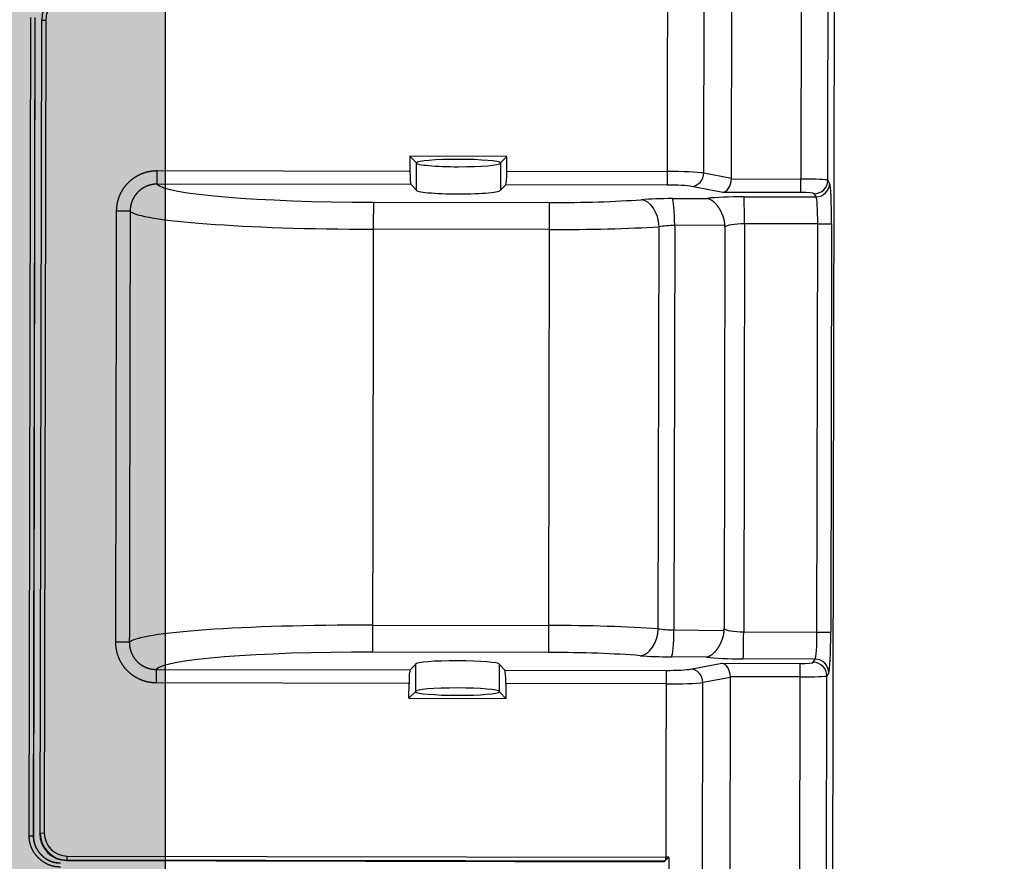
# Model space of a CAD drawing. Header units: millimetres. Extents: x 40090 to 187415, y -53271 to 40260.
# Tile 268 of 406: x 127123 to 127196, y 16537 to 16599. Entities that reach past the tile are written whole.
import ezdxf

# ---------------------------------------------------------------- set-up
doc = ezdxf.new("R2010")
doc.units = ezdxf.units.MM
for name, color, linetype in [('AVM_nárokLAN', 30, 'Continuous'), ('AVM_projekce', 240, 'Continuous'), ('AVM_projektor', 6, 'Continuous'), ('AVM_TECHNIKA', 6, 'Continuous')]:
    doc.layers.add(name, color=color, linetype=linetype)
doc.styles.add('AVM', font='arial.ttf')
doc.dimstyles.new('AVM-1_50', dxfattribs={"dimscale": 40, "dimtxt": 2.5, "dimasz": 2.5, "dimexe": 1.25, "dimexo": 0.625, "dimtad": 1, "dimdec": 0, "dimrnd": 1, "dimtxsty": 'AVM', "dimcen": 2.5, "dimclrd": 256, "dimclre": 256, "dimclrt": 256, "dimadec": 0, "dimazin": 0, "dimtfac": 1, "dimtdec": 0, "dimtmove": 0, "dimatfit": 3, "dimfxl": 0, "dimarcsym": 0})

# ---------------------------------------------------------------- blocks, each defined once
blk = doc.blocks.new('PT-FW430-bottom')
for p, q in [((170.364, 322.598), (-170.364, 322.598)), ((95.802, 322.122), (96.035, 322.262)), ((99.024, 321.389), (99.024, 322.405)), ((99.024, 322.405), (129.17, 322.405)), ((129.17, 321.389), (129.17, 322.405)), ((132.159, 322.262), (132.392, 322.122)), ((197.924, 322.122), (132.392, 322.122)), ((129.17, 321.389), (99.024, 321.389)), ((99.024, 321.389), (99.033, 315.976)), ((129.162, 315.978), (129.17, 321.389)), ((97.032, 321.263), (96.798, 321.123)), ((97.04, 315.941), (97.032, 321.263)), ((131.162, 321.263), (131.154, 315.943)), ((131.396, 321.123), (131.162, 321.263)), ((-197.924, 320.125), (95.719, 320.125)), ((96.715, 320.125), (95.719, 320.125)), ((95.72, 315.01), (95.719, 320.125)), ((96.715, 320.125), (96.716, 314.374)), ((131.479, 320.125), (132.475, 320.125)), ((131.479, 314.374), (131.479, 320.125)), ((132.475, 320.125), (132.475, 315.01)), ((132.475, 320.125), (197.924, 320.125)), ((99.033, 315.976), (129.162, 315.978)), ((95.669, 315.011), (-194.374, 315.011)), ((95.287, 312.974), (95.669, 315.011)), ((194.374, 315.011), (132.526, 315.011)), ((132.526, 315.011), (132.908, 312.974)), ((96.716, 314.374), (96.284, 312.068)), ((99.143, 314.518), (99.171, 310.827)), ((99.288, 314.524), (128.907, 314.525)), ((129.024, 310.829), (129.052, 314.52)), ((131.911, 312.068), (131.479, 314.374)), ((95.287, 312.974), (-193.722, 312.974)), ((97.179, 310.652), (97.159, 313.238)), ((131.036, 313.24), (131.016, 310.654)), ((193.722, 312.974), (132.908, 312.974)), ((99.171, 310.827), (129.024, 310.829)), ((145.805, 310.484), (192.893, 310.484)), ((95.188, 298.431), (95.186, 310.256)), ((96.183, 310.256), (96.184, 298.351)), ((132.012, 298.353), (132.012, 310.256)), ((133.009, 310.256), (133.009, 298.433)), ((145.805, 266.061), (145.805, 310.256)), ((146.105, 310.162), (146.105, 266.061)), ((146.135, 266.032), (146.135, 310.132)), ((128.937, 309.674), (99.259, 309.672)), ((97.493, 301.564), (99.485, 301.564)), ((97.494, 288.573), (97.493, 301.564)), ((99.485, 301.564), (128.711, 301.566)), ((99.485, 301.564), (99.487, 288.573)), ((128.711, 301.566), (130.704, 301.566)), ((128.711, 288.575), (128.711, 301.566)), ((130.704, 301.566), (130.704, 288.575)), ((95.188, 298.431), (94.097, 298.43)), ((94.097, 298.43), (94.578, 297.949)), ((94.097, 298.43), (94.097, 291.271)), ((96.184, 298.351), (96.586, 297.949)), ((132.012, 298.353), (131.611, 297.952)), ((133.009, 298.433), (134.1, 298.433)), ((134.1, 298.433), (133.619, 297.952)), ((134.1, 291.274), (134.1, 298.433)), ((94.578, 297.949), (96.586, 297.949)), ((131.611, 297.951), (131.602, 297.953)), ((133.619, 297.952), (131.611, 297.951)), ((94.579, 291.753), (94.097, 291.271)), ((96.586, 291.753), (94.579, 291.752)), ((96.185, 291.351), (96.586, 291.753)), ((131.602, 291.753), (131.611, 291.755)), ((132.012, 291.353), (131.611, 291.755)), ((131.611, 291.755), (133.619, 291.755)), ((133.619, 291.755), (134.1, 291.274)), ((94.097, 291.271), (95.189, 291.271)), ((95.191, 272.607), (95.189, 291.271)), ((96.185, 291.351), (96.187, 272.607)), ((132.012, 272.609), (132.012, 291.353)), ((134.1, 291.274), (133.009, 291.274)), ((133.009, 291.274), (133.009, 272.609)), ((96.187, 272.607), (95.191, 272.607)), ((132.012, 272.609), (133.009, 272.609)), ((98.185, 270.615), (98.185, 269.618)), ((130.015, 270.617), (130.015, 269.62)), ((146.105, 266.061), (145.805, 266.061)), ((146.105, 266.061), (146.135, 266.032)), ((84.094, 264.062), (84.065, 264.032)), ((84.065, 264.032), (144.135, 264.032)), ((84.094, 264.062), (84.094, 264.362)), ((84.094, 264.362), (144.105, 264.362)), ((144.105, 264.062), (84.094, 264.062)), ((144.105, 264.062), (144.105, 264.362)), ((144.135, 264.032), (144.105, 264.062)), ((83.893, 263.56), (144.307, 263.56)), ((83.893, 263.552), (144.307, 263.552)), ((144.307, 263.253), (83.9, 263.253))]:
    blk.add_line(p, q)
for centre, major_axis, ratio, start_param, end_param in [((95.807, 320.125), (0, -2), 0.043725, 3.19531, 4.712389), ((95.802, 321.123), (0.514, -0.858), 0.99484, 1.033478, 2.599595), ((99.024, 322.248), (3, 0), 0.052368, 1.570853, 3.054396), ((96.035, 321.263), (0.514, -0.858), 0.99484, 1.033478, 2.599595), ((129.17, 322.248), (-3, 0), 0.052368, 3.228792, 4.712335), ((132.159, 321.263), (-0.514, -0.858), 0.99484, 3.683578, 5.249813), ((132.392, 321.123), (-0.514, -0.858), 0.99484, 3.683578, 5.249813), ((132.388, 320.125), (0, -2), 0.043744, 1.570797, 3.089233), ((99.024, 321.25), (2, -0.002), 0.069825, 1.57094, 3.054482), ((129.17, 321.25), (-2, -0.002), 0.069825, 3.228712, 4.712254), ((96.803, 320.125), (0, -1), 0.087492, 3.193939, 4.712378), ((131.391, 320.125), (0, -1), 0.087489, 1.570797, 3.089233), ((99.031, 315.941), (-2, -0.003), 0.017452, 4.712359, 6.188288), ((97.346, 316.002), (0, -3.5), 0.087492, 4.729837, 5.622661), ((99.339, 316.002), (0, -1.5), 0.204146, 4.729813, 6.114258), ((128.856, 316.004), (0, -1.5), 0.204142, 0.168675, 1.552664), ((129.163, 315.943), (-2, 0.003), 0.017452, 3.235953, 4.712415), ((130.848, 316.004), (0, -3.5), 0.087486, 0.660524, 1.552664), ((95.632, 313.908), (0.204, 1.088), 0.903475, 0.117497, 0.167816), ((95.72, 314.374), (0.998, -0.093), 0.632403, 0.146019, 1.629545), ((132.475, 314.374), (-0.998, -0.093), 0.632397, 4.653645, 6.137174), ((132.563, 313.908), (0.204, -1.088), 0.903472, 2.973679, 3.024104), ((95.361, 310.256), (0, -3), 0.058312, 3.579284, 4.712389), ((95.287, 312.068), (-0.983, 0.184), 0.903475, 3.34636, 4.880205), ((132.908, 312.068), (-0.983, -0.184), 0.903472, 4.544476, 6.07843), ((132.834, 310.256), (0, -3), 0.058326, 1.570797, 2.705261), ((96.358, 310.256), (0, -2), 0.087492, 3.577914, 4.712378), ((131.838, 310.256), (0, -2), 0.087489, 1.570796, 2.705261), ((99.171, 310.653), (2, 0.016), 0.087153, 1.570122, 3.053988), ((97.528, 311.001), (0, -4), 0.087492, 4.79965, 5.439167), ((99.52, 311.001), (0, -2), 0.174983, 4.799634, 5.439151), ((128.675, 311.003), (0, -2), 0.174978, 0.844015, 1.482851), ((129.024, 310.654), (2, -0.015), 0.087153, 0.087601, 1.571467), ((130.668, 311.003), (0, -4), 0.087486, 0.844018, 1.482851), ((145.852, 310.256), (0, -3), 0.01571, 4.636056, 4.712389), ((146.105, 310.461), (0, -0.3), 0.017454, 6.239593, 6.265733), ((99.259, 308.343), (1.994, 0.155), 0.663347, 1.519198, 3.024853), ((98.592, 301.564), (0.001, -12.203), 0.073153, 1.570808, 2.297576), ((129.604, 301.566), (0, -12.203), 0.073146, 3.985611, 4.711694), ((128.937, 308.345), (1.994, -0.155), 0.663347, 0.116735, 1.62239), ((96.6, 301.564), (0.001, -10.203), 0.087492, 1.570807, 2.297574), ((131.596, 301.566), (0, -10.203), 0.087486, 3.985611, 4.711694), ((95.188, 298.343), (1, 0), 0.087489, 0.08762, 1.570807), ((133.009, 298.345), (-1, 0), 0.087489, 4.712389, 6.195919), ((94.587, 294.851), (0, -3.1), 0.087493, 3.173853, 6.250912), ((94.587, 294.851), (0, -3.1), 0.087492, 1.570801, 3.11013), ((96.595, 294.851), (0, -3.1), 0.087492, 1.570801, 3.173849), ((131.602, 294.853), (0, -3.1), 0.087486, 3.178435, 4.7117), ((133.61, 294.853), (0, -3.1), 0.087486, 3.173061, 4.7117), ((133.61, 294.853), (0, -3.1), 0.087488, 0.032418, 3.108812), ((94.587, 294.851), (0, -3.1), 0.087492, 0, 1.570801), ((96.595, 294.851), (0, -3.1), 0.087492, 6.250919, 7.853986), ((131.602, 294.853), (0, -3.1), 0.087486, 4.712385, 6.252055), ((133.61, 294.853), (0, -3.1), 0.087486, 4.712385, 6.283171), ((95.189, 291.359), (1, 0), 0.087489, 4.712399, 6.195926), ((133.009, 291.361), (-1, 0), 0.087489, 0.0876, 1.570796), ((96.094, 288.573), (0.002, -16), 0.087492, 0.064941, 1.570771), ((98.087, 288.574), (0.002, -18), 0.077771, 0.068465, 1.570772), ((130.111, 288.575), (0, -18), 0.077765, 4.712414, 6.214034), ((132.103, 288.575), (0, -16), 0.087486, 4.712419, 6.217555), ((84.095, 266.062), (-1.415, -1.415), 0.999787, 5.49794, 7.068432), ((84.095, 266.062), (1.202, 1.202), 0.999695, 2.356348, 3.92684), ((144.105, 266.062), (1.415, -1.415), 0.999787, 5.497932, 7.068424), ((144.105, 266.062), (-1.202, 1.202), 0.999695, 2.356339, 3.926831), ((144.135, 266.032), (-1.415, 1.415), 0.999695, 2.356336, 3.926828)]:
    blk.add_ellipse(centre, major_axis=major_axis, ratio=ratio, start_param=start_param, end_param=end_param)
for points, start_tangent, end_tangent in [([(95.802, 322.122), (76.22, 322.122), (56.638, 322.122), (37.057, 322.122), (17.475, 322.122), (-2.107, 322.122), (-21.688, 322.122), (-41.27, 322.122), (-60.852, 322.122), (-80.434, 322.122), (-100.015, 322.122), (-119.597, 322.122), (-139.179, 322.122), (-158.76, 322.122), (-178.342, 322.122), (-197.924, 322.122)], (-1, 0), (-1, 0)), ([(95.802, 322.122), (95.802, 322.122), (95.802, 322.122)], (-0.639369, -0.7689), (-0.639369, -0.7689)), ([(97.159, 313.238), (97.166, 313.271), (97.174, 313.301), (97.182, 313.33), (97.191, 313.356), (97.2, 313.381), (97.21, 313.405), (97.22, 313.428), (97.231, 313.45), (97.243, 313.473), (97.257, 313.499), (97.273, 313.525), (97.29, 313.551), (97.308, 313.578), (97.328, 313.604), (97.348, 313.631), (97.369, 313.657), (97.391, 313.683), (97.414, 313.71), (97.439, 313.736), (97.464, 313.762), (97.49, 313.788), (97.517, 313.814), (97.545, 313.84), (97.574, 313.866), (97.604, 313.891), (97.635, 313.916), (97.667, 313.942), (97.7, 313.967), (97.734, 313.992), (97.768, 314.016), (97.804, 314.041), (97.84, 314.065), (97.877, 314.089), (97.916, 314.112), (97.954, 314.136), (97.994, 314.158), (98.034, 314.181), (98.075, 314.203), (98.117, 314.225), (98.16, 314.246), (98.204, 314.266), (98.248, 314.287), (98.293, 314.306), (98.339, 314.325), (98.385, 314.344), (98.432, 314.361), (98.48, 314.378), (98.528, 314.395), (98.577, 314.41), (98.626, 314.425), (98.676, 314.438), (98.726, 314.451), (98.777, 314.463), (98.829, 314.474), (98.881, 314.484), (98.933, 314.493), (98.985, 314.501), (99.038, 314.508), (99.09, 314.514), (99.143, 314.518)], (0.206633, 0.978418), (0.997253, 0.074072)), ([(99.288, 314.524), (99.278, 314.524), (99.268, 314.523), (99.259, 314.523), (99.249, 314.523), (99.239, 314.523), (99.23, 314.523), (99.22, 314.522), (99.21, 314.522), (99.201, 314.522), (99.191, 314.521), (99.181, 314.521), (99.172, 314.52), (99.162, 314.52), (99.152, 314.519), (99.143, 314.518)], (-1, -0.000058), (-0.997271, -0.073827)), ([(129.052, 314.52), (129.042, 314.521), (129.033, 314.521), (129.023, 314.522), (129.013, 314.522), (129.004, 314.523), (128.994, 314.523), (128.984, 314.524), (128.975, 314.524), (128.965, 314.524), (128.955, 314.525), (128.946, 314.525), (128.936, 314.525), (128.926, 314.525), (128.917, 314.525), (128.907, 314.525)], (-0.99728, 0.073708), (-1, -0.000061)), ([(129.052, 314.52), (129.105, 314.515), (129.157, 314.51), (129.21, 314.503), (129.262, 314.495), (129.314, 314.486), (129.366, 314.476), (129.417, 314.465), (129.468, 314.453), (129.519, 314.44), (129.569, 314.426), (129.618, 314.412), (129.667, 314.396), (129.715, 314.38), (129.762, 314.363), (129.809, 314.346), (129.856, 314.327), (129.901, 314.308), (129.947, 314.289), (129.991, 314.268), (130.035, 314.248), (130.077, 314.226), (130.119, 314.205), (130.161, 314.183), (130.201, 314.16), (130.24, 314.138), (130.279, 314.114), (130.317, 314.091), (130.355, 314.067), (130.391, 314.043), (130.426, 314.018), (130.461, 313.994), (130.495, 313.969), (130.528, 313.944), (130.56, 313.918), (130.59, 313.893), (130.62, 313.868), (130.649, 313.842), (130.677, 313.816), (130.705, 313.79), (130.731, 313.764), (130.756, 313.738), (130.78, 313.712), (130.804, 313.685), (130.826, 313.659), (130.847, 313.633), (130.867, 313.606), (130.887, 313.58), (130.905, 313.553), (130.922, 313.527), (130.938, 313.501), (130.953, 313.474), (130.966, 313.448), (130.978, 313.424), (130.989, 313.4), (130.999, 313.377), (131.007, 313.354), (131.014, 313.332), (131.021, 313.31), (131.026, 313.288), (131.036, 313.24)], (0.997262, -0.073954), (0.167147, -0.985932)), ([(145.804, 310.486), (145.809, 310.48), (145.814, 310.475), (145.82, 310.469), (145.824, 310.464), (145.829, 310.46), (145.832, 310.456), (145.836, 310.452), (145.839, 310.449), (145.843, 310.445), (145.847, 310.44), (145.851, 310.436), (145.856, 310.431), (145.86, 310.427), (145.864, 310.422), (145.868, 310.418), (145.871, 310.414), (145.875, 310.41), (145.879, 310.406), (145.883, 310.402), (145.887, 310.397), (145.891, 310.393), (145.895, 310.389), (145.899, 310.385), (145.903, 310.381), (145.907, 310.376), (145.911, 310.372), (145.915, 310.368), (145.919, 310.363), (145.923, 310.359), (145.927, 310.355), (145.931, 310.351), (145.935, 310.347), (145.938, 310.342), (145.942, 310.338), (145.946, 310.334), (145.95, 310.33), (145.954, 310.326), (145.958, 310.322), (145.962, 310.317), (145.965, 310.313), (145.969, 310.309), (145.973, 310.305), (145.977, 310.301), (145.98, 310.297), (145.984, 310.293), (145.988, 310.29), (145.991, 310.286), (145.995, 310.282), (145.998, 310.278), (146.002, 310.274), (146.005, 310.27), (146.009, 310.267), (146.012, 310.263), (146.016, 310.259), (146.019, 310.256)], (0.688626, -0.725117), (0.680148, -0.733075)), ([(82.395, 310.256), (83.248, 310.256), (84.1, 310.256), (84.953, 310.256), (85.806, 310.256), (86.659, 310.256), (87.511, 310.256), (88.364, 310.256), (89.217, 310.256), (90.07, 310.256), (90.923, 310.256), (91.775, 310.256), (92.628, 310.256), (93.481, 310.256), (94.334, 310.256), (95.186, 310.256)], (1, 0), (1, 0)), ([(95.186, 310.256), (95.285, 310.256), (95.381, 310.256), (95.476, 310.256), (95.567, 310.256), (95.655, 310.256), (95.738, 310.256), (95.817, 310.256), (95.889, 310.256), (95.956, 310.256), (96.015, 310.256), (96.067, 310.256), (96.11, 310.256), (96.144, 310.256), (96.169, 310.256), (96.183, 310.256)], (1, 0.000119), (1, 0.000119)), ([(132.009, 310.256), (132.014, 310.256), (132.02, 310.256), (132.026, 310.256), (132.033, 310.256), (132.041, 310.256), (132.05, 310.256), (132.06, 310.256), (132.07, 310.256), (132.082, 310.256), (132.094, 310.256), (132.108, 310.256), (132.123, 310.256), (132.139, 310.256), (132.156, 310.256), (132.173, 310.256), (132.192, 310.256), (132.211, 310.256), (132.232, 310.256), (132.253, 310.256), (132.275, 310.256), (132.297, 310.256), (132.321, 310.256), (132.345, 310.256), (132.37, 310.256), (132.396, 310.256), (132.422, 310.256), (132.45, 310.256), (132.477, 310.256), (132.505, 310.256), (132.534, 310.256), (132.563, 310.256), (132.593, 310.256), (132.623, 310.256), (132.654, 310.256), (132.685, 310.256), (132.716, 310.256), (132.748, 310.256), (132.78, 310.256), (132.812, 310.256), (132.845, 310.256), (132.877, 310.256), (132.91, 310.256), (132.943, 310.256), (132.976, 310.256), (133.009, 310.256)], (1, 0.000001), (1, 0)), ([(133.009, 310.256), (133.862, 310.256), (134.715, 310.256), (135.568, 310.256), (136.421, 310.256), (137.274, 310.256), (138.127, 310.256), (138.98, 310.256), (139.833, 310.256), (140.687, 310.256), (141.54, 310.256), (142.393, 310.256), (143.246, 310.256), (144.099, 310.256), (144.952, 310.256), (145.805, 310.256)], (1, 0), (1, 0)), ([(146.019, 310.256), (146.012, 310.256), (146.005, 310.256), (145.998, 310.256), (145.991, 310.256), (145.983, 310.256), (145.975, 310.256), (145.967, 310.256), (145.959, 310.256), (145.951, 310.256), (145.943, 310.256), (145.934, 310.256), (145.925, 310.256), (145.917, 310.256), (145.908, 310.256), (145.899, 310.256), (145.89, 310.256), (145.881, 310.256), (145.871, 310.256), (145.862, 310.256), (145.853, 310.256), (145.843, 310.256), (145.834, 310.256), (145.824, 310.256), (145.815, 310.256), (145.805, 310.256)], (-1, 0), (-1, 0)), ([(146.105, 310.162), (146.101, 310.166), (146.096, 310.172), (146.09, 310.179), (146.083, 310.187), (146.074, 310.196), (146.065, 310.206), (146.055, 310.217), (146.044, 310.229), (146.032, 310.242), (146.019, 310.256)], (-0.65685, 0.754022), (-0.681725, 0.731608)), ([(97.494, 288.573), (97.501, 288.573), (97.51, 288.573), (97.521, 288.573), (97.535, 288.573), (97.55, 288.573), (97.568, 288.573), (97.587, 288.573), (97.609, 288.573), (97.632, 288.573), (97.658, 288.573), (97.686, 288.573), (97.715, 288.573), (97.747, 288.573), (97.78, 288.573), (97.816, 288.573), (97.853, 288.573), (97.892, 288.573), (97.932, 288.573), (97.975, 288.573), (98.019, 288.573), (98.064, 288.573), (98.111, 288.573), (98.16, 288.573), (98.21, 288.573), (98.262, 288.573), (98.314, 288.573), (98.368, 288.573), (98.424, 288.573), (98.48, 288.573), (98.538, 288.573), (98.596, 288.573), (98.656, 288.573), (98.716, 288.573), (98.777, 288.573), (98.839, 288.573), (98.902, 288.573), (98.965, 288.573), (99.029, 288.573), (99.094, 288.573), (99.159, 288.573), (99.224, 288.573), (99.289, 288.573), (99.355, 288.573), (99.421, 288.573), (99.487, 288.573)], (1, 0.000027), (1, 0.000096)), ([(99.487, 288.573), (105.332, 288.574), (111.176, 288.574), (117.021, 288.574), (122.866, 288.575), (128.711, 288.575)], (1, 0.000059), (1, 0.000059)), ([(128.711, 288.575), (128.777, 288.575), (128.843, 288.575), (128.909, 288.575), (128.974, 288.575), (129.039, 288.575), (129.104, 288.575), (129.169, 288.575), (129.233, 288.575), (129.296, 288.575), (129.359, 288.575), (129.421, 288.575), (129.482, 288.575), (129.542, 288.575), (129.602, 288.575), (129.66, 288.575), (129.718, 288.575), (129.774, 288.575), (129.829, 288.575), (129.884, 288.575), (129.936, 288.575), (129.988, 288.575), (130.038, 288.575), (130.086, 288.575), (130.134, 288.575), (130.179, 288.575), (130.223, 288.575), (130.265, 288.575), (130.306, 288.575), (130.345, 288.575), (130.382, 288.575), (130.417, 288.575), (130.451, 288.575), (130.482, 288.575), (130.512, 288.575), (130.54, 288.575), (130.565, 288.575), (130.589, 288.575), (130.611, 288.575), (130.63, 288.575), (130.648, 288.575), (130.663, 288.575), (130.677, 288.575), (130.688, 288.575), (130.697, 288.575), (130.704, 288.575)], (1, -0.000001), (1, -0.000167)), ([(98.185, 269.618), (98.151, 269.618), (98.117, 269.619), (98.083, 269.62), (98.05, 269.621), (98.016, 269.623), (97.983, 269.625), (97.949, 269.627), (97.916, 269.63), (97.882, 269.633), (97.849, 269.637), (97.816, 269.64), (97.783, 269.645), (97.75, 269.649), (97.717, 269.654), (97.684, 269.66), (97.651, 269.666), (97.618, 269.672), (97.585, 269.678), (97.553, 269.685), (97.52, 269.692), (97.487, 269.7), (97.455, 269.708), (97.422, 269.716), (97.39, 269.725), (97.358, 269.734), (97.325, 269.743), (97.293, 269.753), (97.261, 269.763), (97.229, 269.774), (97.197, 269.785), (97.165, 269.796), (97.134, 269.807), (97.102, 269.819), (97.071, 269.832), (97.039, 269.844), (97.008, 269.857), (96.978, 269.871), (96.947, 269.884), (96.917, 269.898), (96.886, 269.913), (96.856, 269.927), (96.826, 269.942), (96.797, 269.957), (96.767, 269.973), (96.738, 269.989), (96.709, 270.005), (96.68, 270.022), (96.651, 270.039), (96.622, 270.056), (96.594, 270.074), (96.566, 270.091), (96.538, 270.11), (96.51, 270.128), (96.482, 270.147), (96.454, 270.166), (96.427, 270.186), (96.4, 270.206), (96.373, 270.226), (96.346, 270.246), (96.32, 270.267), (96.293, 270.288), (96.267, 270.31), (96.241, 270.332), (96.216, 270.354), (96.191, 270.376), (96.166, 270.398), (96.141, 270.421), (96.117, 270.444), (96.092, 270.467), (96.069, 270.491), (96.045, 270.515), (96.022, 270.538), (95.999, 270.563), (95.976, 270.587), (95.954, 270.612), (95.931, 270.637), (95.91, 270.662), (95.888, 270.688), (95.867, 270.713), (95.846, 270.739), (95.825, 270.766), (95.804, 270.792), (95.784, 270.819), (95.764, 270.846), (95.745, 270.873), (95.725, 270.9), (95.706, 270.928), (95.688, 270.956), (95.669, 270.984), (95.651, 271.013), (95.633, 271.042), (95.616, 271.07), (95.598, 271.1), (95.582, 271.129), (95.565, 271.158), (95.549, 271.188), (95.533, 271.217), (95.518, 271.247), (95.503, 271.277), (95.488, 271.307), (95.474, 271.337), (95.46, 271.367), (95.446, 271.398), (95.433, 271.429), (95.42, 271.459), (95.407, 271.49), (95.395, 271.521), (95.383, 271.552), (95.371, 271.584), (95.36, 271.615), (95.349, 271.647), (95.338, 271.679), (95.328, 271.71), (95.318, 271.742), (95.309, 271.775), (95.3, 271.807), (95.291, 271.839), (95.283, 271.872), (95.274, 271.905), (95.267, 271.938), (95.259, 271.971), (95.252, 272.004), (95.246, 272.037), (95.239, 272.07), (95.234, 272.103), (95.228, 272.137), (95.223, 272.17), (95.218, 272.203), (95.214, 272.237), (95.21, 272.27), (95.206, 272.304), (95.203, 272.337), (95.2, 272.371), (95.198, 272.404), (95.196, 272.438), (95.194, 272.472), (95.193, 272.505), (95.192, 272.539), (95.191, 272.573), (95.191, 272.607)], (-1, -0.000071), (-0.000107, 1)), ([(96.187, 272.607), (96.187, 272.58), (96.188, 272.554), (96.189, 272.528), (96.19, 272.502), (96.191, 272.475), (96.193, 272.449), (96.195, 272.423), (96.198, 272.397), (96.2, 272.371), (96.204, 272.345), (96.207, 272.319), (96.211, 272.293), (96.215, 272.267), (96.22, 272.241), (96.225, 272.216), (96.23, 272.19), (96.236, 272.164), (96.242, 272.138), (96.248, 272.113), (96.255, 272.088), (96.261, 272.062), (96.269, 272.037), (96.276, 272.012), (96.284, 271.987), (96.292, 271.963), (96.301, 271.938), (96.31, 271.913), (96.319, 271.889), (96.328, 271.865), (96.338, 271.841), (96.348, 271.817), (96.359, 271.793), (96.369, 271.769), (96.38, 271.746), (96.392, 271.722), (96.404, 271.699), (96.416, 271.676), (96.428, 271.653), (96.441, 271.63), (96.454, 271.607), (96.467, 271.584), (96.48, 271.562), (96.494, 271.54), (96.509, 271.517), (96.523, 271.496), (96.538, 271.474), (96.553, 271.452), (96.568, 271.431), (96.584, 271.41), (96.599, 271.389), (96.615, 271.369), (96.632, 271.349), (96.648, 271.329), (96.665, 271.309), (96.682, 271.289), (96.699, 271.27), (96.717, 271.251), (96.735, 271.232), (96.753, 271.213), (96.771, 271.194), (96.79, 271.176), (96.809, 271.158), (96.828, 271.14), (96.847, 271.123), (96.867, 271.106), (96.887, 271.088), (96.907, 271.072), (96.927, 271.055), (96.948, 271.039), (96.969, 271.023), (96.99, 271.007), (97.011, 270.991), (97.032, 270.976), (97.054, 270.961), (97.075, 270.947), (97.097, 270.933), (97.119, 270.919), (97.141, 270.905), (97.164, 270.892), (97.186, 270.879), (97.209, 270.866), (97.232, 270.853), (97.255, 270.841), (97.278, 270.829), (97.301, 270.818), (97.325, 270.807), (97.348, 270.796), (97.372, 270.785), (97.396, 270.775), (97.42, 270.765), (97.444, 270.755), (97.469, 270.745), (97.494, 270.736), (97.518, 270.727), (97.543, 270.719), (97.568, 270.711), (97.593, 270.703), (97.618, 270.695), (97.644, 270.688), (97.669, 270.681), (97.694, 270.675), (97.719, 270.669), (97.745, 270.663), (97.77, 270.658), (97.796, 270.652), (97.821, 270.648), (97.847, 270.643), (97.872, 270.639), (97.898, 270.635), (97.924, 270.632), (97.95, 270.629), (97.976, 270.626), (98.002, 270.623), (98.027, 270.621), (98.054, 270.619), (98.08, 270.618), (98.106, 270.617), (98.132, 270.616), (98.158, 270.616), (98.185, 270.615)], (-0.002703, -0.999996), (0.999997, 0.002566)), ([(130.015, 270.617), (130.042, 270.618), (130.068, 270.618), (130.094, 270.619), (130.12, 270.62), (130.147, 270.621), (130.173, 270.623), (130.199, 270.625), (130.225, 270.628), (130.251, 270.631), (130.277, 270.634), (130.303, 270.637), (130.329, 270.641), (130.355, 270.645), (130.381, 270.65), (130.406, 270.655), (130.432, 270.66), (130.458, 270.666), (130.484, 270.671), (130.509, 270.678), (130.535, 270.684), (130.56, 270.691), (130.585, 270.698), (130.61, 270.706), (130.635, 270.714), (130.66, 270.722), (130.684, 270.73), (130.709, 270.739), (130.733, 270.748), (130.757, 270.758), (130.781, 270.767), (130.805, 270.777), (130.829, 270.788), (130.853, 270.798), (130.877, 270.809), (130.9, 270.82), (130.923, 270.832), (130.947, 270.844), (130.97, 270.856), (130.993, 270.869), (131.016, 270.882), (131.038, 270.895), (131.061, 270.908), (131.083, 270.922), (131.105, 270.936), (131.127, 270.951), (131.149, 270.965), (131.171, 270.98), (131.192, 270.995), (131.213, 271.011), (131.234, 271.027), (131.254, 271.043), (131.275, 271.059), (131.295, 271.075), (131.315, 271.092), (131.335, 271.109), (131.354, 271.126), (131.373, 271.144), (131.392, 271.161), (131.411, 271.179), (131.43, 271.198), (131.448, 271.216), (131.466, 271.235), (131.484, 271.254), (131.502, 271.273), (131.519, 271.293), (131.536, 271.313), (131.553, 271.333), (131.57, 271.353), (131.586, 271.373), (131.602, 271.394), (131.618, 271.415), (131.634, 271.436), (131.649, 271.458), (131.664, 271.479), (131.679, 271.501), (131.693, 271.522), (131.707, 271.544), (131.721, 271.566), (131.734, 271.589), (131.747, 271.611), (131.76, 271.634), (131.773, 271.656), (131.785, 271.679), (131.797, 271.703), (131.809, 271.726), (131.82, 271.749), (131.831, 271.773), (131.842, 271.797), (131.852, 271.821), (131.862, 271.845), (131.872, 271.869), (131.882, 271.893), (131.891, 271.918), (131.9, 271.943), (131.908, 271.968), (131.917, 271.993), (131.924, 272.018), (131.932, 272.043), (131.939, 272.068), (131.946, 272.093), (131.953, 272.118), (131.959, 272.144), (131.965, 272.169), (131.97, 272.194), (131.975, 272.22), (131.98, 272.245), (131.985, 272.271), (131.989, 272.297), (131.993, 272.322), (131.996, 272.348), (131.999, 272.374), (132.002, 272.4), (132.005, 272.426), (132.007, 272.452), (132.009, 272.478), (132.01, 272.504), (132.011, 272.53), (132.012, 272.556), (132.012, 272.583), (132.012, 272.609)], (0.999997, -0.002447), (-0.002822, 0.999996)), ([(133.009, 272.609), (133.009, 272.577), (133.008, 272.546), (133.007, 272.514), (133.006, 272.483), (133.005, 272.452), (133.003, 272.42), (133.001, 272.389), (132.998, 272.358), (132.995, 272.327), (132.992, 272.296), (132.989, 272.265), (132.985, 272.234), (132.981, 272.203), (132.977, 272.172), (132.972, 272.141), (132.967, 272.11), (132.962, 272.08), (132.956, 272.049), (132.95, 272.018), (132.944, 271.988), (132.937, 271.957), (132.93, 271.927), (132.923, 271.897), (132.915, 271.866), (132.907, 271.836), (132.899, 271.806), (132.89, 271.776), (132.882, 271.746), (132.872, 271.716), (132.863, 271.686), (132.853, 271.656), (132.843, 271.626), (132.832, 271.596), (132.821, 271.566), (132.81, 271.537), (132.799, 271.508), (132.787, 271.478), (132.775, 271.45), (132.763, 271.421), (132.75, 271.392), (132.737, 271.364), (132.724, 271.335), (132.711, 271.307), (132.697, 271.279), (132.683, 271.251), (132.669, 271.223), (132.654, 271.196), (132.639, 271.169), (132.624, 271.141), (132.609, 271.114), (132.593, 271.087), (132.577, 271.061), (132.561, 271.034), (132.544, 271.008), (132.527, 270.981), (132.51, 270.955), (132.493, 270.929), (132.475, 270.903), (132.457, 270.878), (132.439, 270.852), (132.42, 270.827), (132.401, 270.802), (132.382, 270.777), (132.363, 270.752), (132.343, 270.727), (132.323, 270.703), (132.303, 270.679), (132.282, 270.655), (132.261, 270.631), (132.241, 270.608), (132.219, 270.585), (132.198, 270.562), (132.177, 270.539), (132.155, 270.517), (132.133, 270.494), (132.111, 270.473), (132.088, 270.451), (132.066, 270.429), (132.043, 270.408), (132.02, 270.387), (131.996, 270.367), (131.973, 270.346), (131.949, 270.326), (131.925, 270.306), (131.901, 270.286), (131.877, 270.267), (131.852, 270.247), (131.827, 270.228), (131.802, 270.21), (131.777, 270.191), (131.752, 270.173), (131.726, 270.155), (131.7, 270.137), (131.674, 270.119), (131.648, 270.102), (131.621, 270.085), (131.594, 270.068), (131.568, 270.052), (131.54, 270.036), (131.513, 270.02), (131.486, 270.004), (131.459, 269.989), (131.431, 269.974), (131.403, 269.96), (131.376, 269.945), (131.348, 269.931), (131.32, 269.918), (131.291, 269.904), (131.263, 269.891), (131.235, 269.878), (131.206, 269.866), (131.177, 269.853), (131.149, 269.842), (131.12, 269.83), (131.091, 269.819), (131.062, 269.808), (131.032, 269.797), (131.003, 269.787), (130.973, 269.776), (130.944, 269.767), (130.914, 269.757), (130.884, 269.748), (130.854, 269.739), (130.824, 269.73), (130.793, 269.722), (130.763, 269.714), (130.732, 269.706), (130.702, 269.699), (130.671, 269.692), (130.64, 269.685), (130.609, 269.679), (130.578, 269.673), (130.547, 269.667), (130.516, 269.662), (130.485, 269.657), (130.454, 269.652), (130.423, 269.647), (130.392, 269.643), (130.361, 269.64), (130.33, 269.636), (130.298, 269.633), (130.267, 269.63), (130.236, 269.628), (130.204, 269.626), (130.173, 269.624), (130.141, 269.622), (130.11, 269.621), (130.079, 269.62), (130.047, 269.62), (130.015, 269.62)], (0.00001, -1), (-1, -0.00005)), ([(98.185, 270.615), (99.094, 270.616), (100.003, 270.616), (100.913, 270.616), (101.822, 270.616), (102.732, 270.616), (103.641, 270.616), (104.551, 270.616), (105.46, 270.616), (106.37, 270.616), (107.279, 270.616), (108.189, 270.616), (109.098, 270.616), (110.007, 270.616), (110.917, 270.616), (111.826, 270.616), (112.736, 270.616), (113.645, 270.616), (114.555, 270.616), (115.464, 270.617), (116.374, 270.617), (117.283, 270.617), (118.192, 270.617), (119.102, 270.617), (120.011, 270.617), (120.921, 270.617), (121.83, 270.617), (122.74, 270.617), (123.649, 270.617), (124.559, 270.617), (125.468, 270.617), (126.378, 270.617), (127.287, 270.617), (128.196, 270.617), (129.106, 270.617), (130.015, 270.617)], (1, 0.00006), (1, 0.00006)), ([(130.015, 269.62), (127.893, 269.62), (125.771, 269.619), (123.649, 269.619), (121.527, 269.619), (119.405, 269.619), (117.283, 269.619), (115.161, 269.619), (113.039, 269.619), (110.917, 269.619), (108.795, 269.618), (106.673, 269.618), (104.551, 269.618), (102.429, 269.618), (100.307, 269.618), (98.185, 269.618)], (-1, -0.00006), (-1, -0.00006)), ([(144.305, 263.552), (144.327, 263.552), (144.347, 263.552), (144.366, 263.552), (144.384, 263.552), (144.403, 263.552), (144.422, 263.553), (144.442, 263.554), (144.461, 263.555), (144.48, 263.556), (144.499, 263.558), (144.518, 263.56), (144.537, 263.561), (144.556, 263.563), (144.574, 263.566), (144.593, 263.568), (144.612, 263.571), (144.631, 263.574), (144.65, 263.577), (144.669, 263.58), (144.687, 263.584), (144.706, 263.587), (144.725, 263.591), (144.743, 263.595), (144.762, 263.6), (144.78, 263.604), (144.799, 263.609), (144.818, 263.613), (144.836, 263.619), (144.855, 263.624), (144.873, 263.629), (144.891, 263.635), (144.91, 263.641), (144.928, 263.647), (144.946, 263.653), (144.964, 263.659), (144.982, 263.666), (145, 263.672), (145.018, 263.679), (145.036, 263.686), (145.054, 263.694), (145.071, 263.701), (145.089, 263.708), (145.106, 263.716), (145.124, 263.724), (145.141, 263.732), (145.158, 263.74), (145.175, 263.749), (145.192, 263.757), (145.209, 263.766), (145.226, 263.775), (145.243, 263.784), (145.26, 263.793), (145.276, 263.802), (145.293, 263.812), (145.309, 263.821), (145.326, 263.831), (145.342, 263.841), (145.358, 263.851), (145.375, 263.862), (145.391, 263.872), (145.407, 263.883), (145.422, 263.893), (145.438, 263.904), (145.454, 263.915), (145.47, 263.927), (145.485, 263.938), (145.501, 263.95), (145.516, 263.961), (145.531, 263.973), (145.546, 263.985), (145.561, 263.997), (145.576, 264.009), (145.59, 264.021), (145.605, 264.033), (145.619, 264.046), (145.634, 264.059), (145.648, 264.071), (145.662, 264.084), (145.676, 264.097), (145.69, 264.11), (145.703, 264.123), (145.717, 264.137), (145.73, 264.15), (145.744, 264.164), (145.757, 264.177), (145.77, 264.191), (145.783, 264.205), (145.796, 264.219), (145.809, 264.234), (145.821, 264.248), (145.834, 264.262), (145.846, 264.277), (145.858, 264.292), (145.87, 264.306), (145.882, 264.321), (145.894, 264.336), (145.906, 264.352), (145.918, 264.367), (145.929, 264.382), (145.941, 264.398), (145.952, 264.413), (145.963, 264.429), (145.974, 264.445), (145.984, 264.461), (145.995, 264.477), (146.005, 264.493), (146.016, 264.509), (146.026, 264.525), (146.036, 264.541), (146.046, 264.558), (146.055, 264.574), (146.065, 264.591), (146.074, 264.607), (146.083, 264.624), (146.092, 264.641), (146.101, 264.657), (146.109, 264.674), (146.118, 264.691), (146.126, 264.708), (146.134, 264.725), (146.142, 264.743), (146.15, 264.76), (146.158, 264.777), (146.166, 264.795), (146.173, 264.812), (146.18, 264.83), (146.187, 264.848), (146.194, 264.865), (146.201, 264.883), (146.207, 264.901), (146.213, 264.919), (146.22, 264.937), (146.226, 264.956), (146.231, 264.974), (146.237, 264.992), (146.243, 265.011), (146.248, 265.029), (146.253, 265.048), (146.258, 265.066), (146.262, 265.085), (146.267, 265.104), (146.271, 265.122), (146.275, 265.141), (146.279, 265.16), (146.283, 265.179), (146.286, 265.198), (146.29, 265.216), (146.293, 265.235), (146.296, 265.254), (146.298, 265.273), (146.301, 265.292), (146.303, 265.311), (146.305, 265.33), (146.307, 265.349), (146.309, 265.368), (146.31, 265.387), (146.312, 265.406), (146.313, 265.425), (146.314, 265.444), (146.314, 265.463), (146.315, 265.482), (146.315, 265.501), (146.315, 265.52), (146.315, 265.54), (146.314, 265.561)], (0.999674, -0.025529), (-0.025527, 0.999674)), ([(144.306, 263.56), (144.316, 263.56), (144.326, 263.56), (144.336, 263.56), (144.345, 263.56), (144.354, 263.56), (144.363, 263.561), (144.372, 263.561), (144.381, 263.561), (144.39, 263.561), (144.4, 263.562), (144.409, 263.562), (144.418, 263.563), (144.427, 263.563), (144.436, 263.564), (144.446, 263.565), (144.455, 263.565), (144.464, 263.566), (144.473, 263.567), (144.483, 263.567), (144.492, 263.568), (144.501, 263.569), (144.51, 263.57), (144.519, 263.571), (144.529, 263.572), (144.538, 263.573), (144.547, 263.574), (144.556, 263.575), (144.565, 263.576), (144.574, 263.578), (144.584, 263.579), (144.593, 263.58), (144.602, 263.582), (144.611, 263.583), (144.62, 263.584), (144.629, 263.586), (144.638, 263.587), (144.647, 263.589), (144.657, 263.591), (144.666, 263.592), (144.675, 263.594), (144.684, 263.596), (144.693, 263.597), (144.702, 263.599), (144.711, 263.601), (144.72, 263.603), (144.729, 263.605), (144.738, 263.607), (144.747, 263.609), (144.756, 263.611), (144.765, 263.613), (144.774, 263.615), (144.783, 263.617), (144.792, 263.619), (144.801, 263.622), (144.81, 263.624), (144.819, 263.626), (144.828, 263.629), (144.837, 263.631), (144.846, 263.634), (144.854, 263.636), (144.863, 263.639), (144.872, 263.641), (144.881, 263.644), (144.89, 263.647), (144.899, 263.649), (144.908, 263.652), (144.916, 263.655), (144.925, 263.658), (144.934, 263.661), (144.943, 263.663), (144.951, 263.666), (144.96, 263.669), (144.969, 263.672), (144.978, 263.675), (144.986, 263.679), (144.995, 263.682), (145.004, 263.685), (145.012, 263.688), (145.021, 263.691), (145.03, 263.695), (145.038, 263.698), (145.047, 263.702), (145.055, 263.705), (145.064, 263.708), (145.072, 263.712), (145.081, 263.716), (145.09, 263.719), (145.098, 263.723), (145.107, 263.726), (145.115, 263.73), (145.123, 263.734), (145.132, 263.738), (145.14, 263.742), (145.149, 263.745), (145.157, 263.749), (145.165, 263.753), (145.174, 263.757), (145.182, 263.761), (145.19, 263.765), (145.199, 263.769), (145.207, 263.774), (145.215, 263.778), (145.223, 263.782), (145.232, 263.786), (145.24, 263.79), (145.248, 263.795), (145.256, 263.799), (145.264, 263.804), (145.272, 263.808), (145.28, 263.812), (145.288, 263.817), (145.296, 263.822), (145.304, 263.826), (145.312, 263.831), (145.32, 263.835), (145.328, 263.84), (145.336, 263.845), (145.344, 263.85), (145.352, 263.854), (145.36, 263.859), (145.368, 263.864), (145.376, 263.869), (145.383, 263.874), (145.391, 263.879), (145.399, 263.884), (145.407, 263.889), (145.414, 263.894), (145.422, 263.899), (145.43, 263.904), (145.437, 263.91), (145.445, 263.915), (145.453, 263.92), (145.46, 263.926), (145.468, 263.931), (145.475, 263.936), (145.483, 263.942), (145.49, 263.947), (145.498, 263.953), (145.505, 263.958), (145.512, 263.964), (145.52, 263.969), (145.527, 263.975), (145.534, 263.981), (145.542, 263.986), (145.549, 263.992), (145.556, 263.998), (145.563, 264.003), (145.57, 264.009), (145.578, 264.015), (145.585, 264.021), (145.592, 264.027), (145.599, 264.033), (145.606, 264.039), (145.613, 264.045), (145.62, 264.051), (145.627, 264.057), (145.634, 264.063), (145.641, 264.069), (145.648, 264.075), (145.654, 264.082), (145.661, 264.088), (145.668, 264.094), (145.675, 264.1), (145.682, 264.107), (145.688, 264.113), (145.695, 264.12), (145.702, 264.126), (145.708, 264.132), (145.715, 264.139), (145.721, 264.145), (145.728, 264.152), (145.734, 264.159), (145.741, 264.165), (145.747, 264.172), (145.754, 264.178), (145.76, 264.185), (145.766, 264.192), (145.773, 264.199), (145.779, 264.205), (145.785, 264.212), (145.791, 264.219), (145.797, 264.226), (145.804, 264.233), (145.81, 264.24), (145.816, 264.247), (145.822, 264.254), (145.828, 264.261), (145.834, 264.268), (145.84, 264.275), (145.846, 264.282), (145.852, 264.289), (145.857, 264.296), (145.863, 264.303), (145.869, 264.311), (145.875, 264.318), (145.881, 264.325), (145.886, 264.332), (145.892, 264.34), (145.897, 264.347), (145.903, 264.354), (145.909, 264.362), (145.914, 264.369), (145.92, 264.377), (145.925, 264.384), (145.93, 264.392), (145.936, 264.399), (145.941, 264.407), (145.946, 264.414), (145.952, 264.422), (145.957, 264.429), (145.962, 264.437), (145.967, 264.445), (145.973, 264.452), (145.978, 264.46), (145.983, 264.468), (145.988, 264.476), (145.993, 264.483), (145.998, 264.491), (146.003, 264.499), (146.007, 264.507), (146.012, 264.515), (146.017, 264.522), (146.022, 264.53), (146.027, 264.538), (146.031, 264.546), (146.036, 264.554), (146.041, 264.562), (146.045, 264.57), (146.05, 264.578), (146.054, 264.586), (146.059, 264.594), (146.063, 264.603), (146.068, 264.611), (146.072, 264.619), (146.076, 264.627), (146.081, 264.635), (146.085, 264.643), (146.089, 264.652), (146.093, 264.66), (146.097, 264.668), (146.101, 264.676), (146.105, 264.685), (146.109, 264.693), (146.113, 264.701), (146.117, 264.71), (146.121, 264.718), (146.125, 264.726), (146.129, 264.735), (146.133, 264.743), (146.137, 264.752), (146.14, 264.76), (146.144, 264.769), (146.148, 264.777), (146.151, 264.786), (146.155, 264.794), (146.158, 264.803), (146.162, 264.811), (146.165, 264.82), (146.169, 264.828), (146.172, 264.837), (146.175, 264.846), (146.179, 264.854), (146.182, 264.863), (146.185, 264.872), (146.188, 264.88), (146.191, 264.889), (146.194, 264.898), (146.197, 264.906), (146.2, 264.915), (146.203, 264.924), (146.206, 264.933), (146.209, 264.942), (146.212, 264.95), (146.215, 264.959), (146.217, 264.968), (146.22, 264.977), (146.223, 264.986), (146.225, 264.994), (146.228, 265.003), (146.231, 265.012), (146.233, 265.021), (146.236, 265.03), (146.238, 265.039), (146.24, 265.048), (146.243, 265.057), (146.245, 265.066), (146.247, 265.075), (146.25, 265.084), (146.252, 265.093), (146.254, 265.102), (146.256, 265.111), (146.258, 265.12), (146.26, 265.129), (146.262, 265.138), (146.264, 265.147), (146.266, 265.156), (146.268, 265.165), (146.269, 265.174), (146.271, 265.183), (146.273, 265.192), (146.275, 265.201), (146.276, 265.21), (146.278, 265.219), (146.279, 265.228), (146.281, 265.238), (146.282, 265.247), (146.284, 265.256), (146.285, 265.265), (146.286, 265.274), (146.288, 265.283), (146.289, 265.292), (146.29, 265.302), (146.291, 265.311), (146.293, 265.32), (146.294, 265.329), (146.295, 265.338), (146.296, 265.347), (146.297, 265.357), (146.298, 265.366), (146.298, 265.375), (146.299, 265.384), (146.3, 265.393), (146.301, 265.403), (146.301, 265.412), (146.302, 265.421), (146.303, 265.43), (146.303, 265.439), (146.304, 265.449), (146.304, 265.458), (146.305, 265.467), (146.305, 265.476), (146.306, 265.486), (146.306, 265.495), (146.306, 265.504), (146.306, 265.513), (146.307, 265.522), (146.307, 265.531), (146.307, 265.541), (146.307, 265.55), (146.307, 265.561)], (0.999979, 0.006472), (0.006472, 0.999979)), ([(146.614, 265.567), (146.614, 265.537), (146.614, 265.506), (146.614, 265.476), (146.613, 265.445), (146.612, 265.415), (146.61, 265.385), (146.608, 265.355), (146.606, 265.325), (146.603, 265.295), (146.599, 265.264), (146.595, 265.235), (146.591, 265.205), (146.586, 265.175), (146.581, 265.145), (146.576, 265.115), (146.57, 265.086), (146.563, 265.056), (146.556, 265.026), (146.549, 264.997), (146.541, 264.967), (146.533, 264.938), (146.525, 264.909), (146.516, 264.88), (146.506, 264.851), (146.497, 264.822), (146.487, 264.793), (146.476, 264.765), (146.465, 264.737), (146.454, 264.709), (146.443, 264.681), (146.431, 264.653), (146.418, 264.626), (146.406, 264.599), (146.393, 264.571), (146.379, 264.545), (146.366, 264.518), (146.352, 264.491), (146.337, 264.465), (146.323, 264.439), (146.308, 264.412), (146.292, 264.387), (146.276, 264.361), (146.26, 264.335), (146.244, 264.31), (146.227, 264.285), (146.21, 264.26), (146.192, 264.235), (146.174, 264.21), (146.156, 264.186), (146.138, 264.162), (146.119, 264.138), (146.1, 264.114), (146.081, 264.091), (146.061, 264.067), (146.041, 264.045), (146.021, 264.022), (146.001, 264), (145.98, 263.978), (145.959, 263.956), (145.938, 263.935), (145.917, 263.913), (145.895, 263.892), (145.873, 263.872), (145.851, 263.851), (145.828, 263.831), (145.806, 263.811), (145.783, 263.792), (145.76, 263.772), (145.736, 263.753), (145.712, 263.734), (145.688, 263.716), (145.664, 263.698), (145.639, 263.68), (145.614, 263.662), (145.589, 263.645), (145.564, 263.628), (145.539, 263.611), (145.513, 263.595), (145.487, 263.579), (145.461, 263.563), (145.435, 263.548), (145.409, 263.533), (145.383, 263.519), (145.356, 263.505), (145.329, 263.491), (145.302, 263.477), (145.275, 263.464), (145.248, 263.451), (145.22, 263.439), (145.192, 263.427), (145.164, 263.415), (145.136, 263.404), (145.108, 263.393), (145.08, 263.382), (145.051, 263.372), (145.022, 263.362), (144.993, 263.353), (144.964, 263.344), (144.935, 263.335), (144.906, 263.327), (144.876, 263.319), (144.847, 263.312), (144.817, 263.305), (144.788, 263.299), (144.758, 263.292), (144.729, 263.287), (144.699, 263.282), (144.669, 263.277), (144.639, 263.272), (144.61, 263.268), (144.58, 263.265), (144.55, 263.262), (144.52, 263.259), (144.489, 263.257), (144.459, 263.255), (144.429, 263.254), (144.399, 263.253), (144.368, 263.252), (144.338, 263.252), (144.307, 263.253)], (0.025833, -0.999666), (-0.999757, 0.022062)), ([(144.307, 263.56), (144.307, 263.558), (144.307, 263.557), (144.307, 263.555), (144.307, 263.554), (144.307, 263.552)], (0, -1), (0, -1)), ([(144.307, 263.253), (144.307, 263.283), (144.307, 263.312), (144.307, 263.341), (144.307, 263.368), (144.307, 263.395), (144.307, 263.42), (144.307, 263.443), (144.307, 263.465), (144.307, 263.485), (144.307, 263.503), (144.307, 263.519), (144.307, 263.533), (144.307, 263.544), (144.307, 263.552), (144.307, 263.557)], (0, 1), (0, 1))]:
    blk.add_spline(points, degree=3, dxfattribs=dict(start_tangent=start_tangent, end_tangent=end_tangent))
blk = doc.blocks.new('player')
at = {"layer": 'AVM_projekce'}
h = blk.add_hatch(color=6, dxfattribs=at)
h.dxf.hatch_style = 1
h.paths.add_polyline_path([(71498.368, 37158.685), (71628.368, 37158.685), (71628.368, 37298.685), (71498.368, 37298.685)])
at = {"layer": 'AVM_TECHNIKA'}
blk.add_lwpolyline([(71498.368, 37158.685), (71628.368, 37158.685), (71628.368, 37298.685), (71498.368, 37298.685)], close=True, dxfattribs=at)

msp = doc.modelspace()

# ---------------------------------------------------------------- block references
at = {"layer": 'AVM_projekce'}
msp.add_blockref('player', (55505.53, -20675.046), dxfattribs=at)
at = {"layer": 'AVM_projektor', "rotation": 269.8895464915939}
msp.add_blockref('PT-FW430-bottom', (126860.867, 16683.842), dxfattribs=at)

# ---------------------------------------------------------------- leaders
at = {"layer": 'AVM_nárokLAN', "annotation_type": 0, "has_hookline": 1, "hookline_direction": 1, "text_width": 5076.398}
msp.add_leader([(127206.349, 16953.673), (123491.29, 15020.488), (123391.29, 15020.488)], dimstyle='AVM-1_50', override={"dimgap": 0.625, "dimtad": 0}, dxfattribs=at)

doc.saveas('drawing.dxf')
